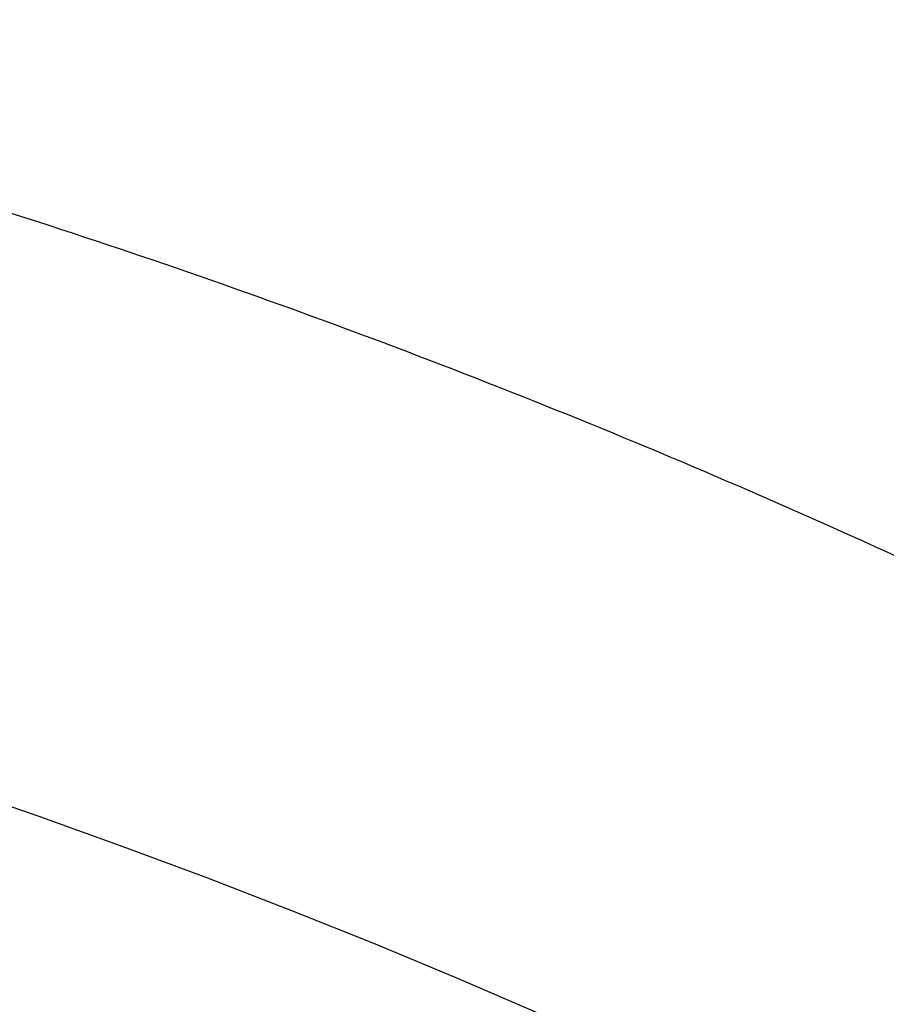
# Model space of a CAD drawing. Header units: millimetres. Extents: x 413 to 1023, y 560 to 1170.
# Tile 264 of 348: x 791 to 817, y 1068 to 1098. Entities that reach past the tile are written whole.
import ezdxf

# ---------------------------------------------------------------- set-up
doc = ezdxf.new("R2010")
doc.units = ezdxf.units.MM
doc.layers.add('Flora Ø60_Tall$Københanver Ø60 Tall', color=7, linetype='Continuous')

msp = doc.modelspace()

# ---------------------------------------------------------------- linework, layer by layer
at = {"layer": 'Flora Ø60_Tall$Københanver Ø60 Tall', "extrusion": (0, 0, -1)}
for centre, radius in [((-717.829, 865.068, -658.5), 305), ((-717.829, 865.068, -637), 286.315), ((-717.829, 865.068, -625), 286.315), ((-717.829, 865.068, -680), 283.5), ((-717.829, 865.068, -677.992), 260.583), ((-717.829, 865.068, -672.975), 257.943)]:
    msp.add_circle(centre, radius, dxfattribs=at)
at = {"layer": 'Flora Ø60_Tall$Københanver Ø60 Tall'}
msp.add_circle((717.829, 865.068, 376.55), 221.547, dxfattribs=at)
for points, knots in [([(451.946, 865.068, 680), (451.946, 1130.952, 680), (717.829, 1130.952, 680), (983.713, 1130.952, 680), (983.713, 865.068, 680), (983.713, 599.185, 680), (717.829, 599.185, 680), (451.946, 599.185, 680), (451.946, 865.068, 680)], [0, 0, 0, 417.648743, 417.648743, 835.297486, 835.297486, 1252.94623, 1252.94623, 1670.594973, 1670.594973, 1670.594973]), ([(479.327, 865.068, 309.5), (479.327, 1103.57, 309.5), (717.829, 1103.57, 309.5), (956.331, 1103.57, 309.5), (956.331, 865.068, 309.5), (956.331, 626.566, 309.5), (717.829, 626.566, 309.5), (479.327, 626.566, 309.5), (479.327, 865.068, 309.5)], [0, 0, 0, 479.07428, 479.07428, 958.14856, 958.14856, 1437.22284, 1437.22284, 1916.29712, 1916.29712, 1916.29712])]:
    msp.add_rational_spline(points, [1, 0.707106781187, 1, 0.707106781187, 1, 0.707106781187, 1, 0.707106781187, 1], degree=2, knots=knots, dxfattribs=at)

doc.saveas('drawing.dxf')
